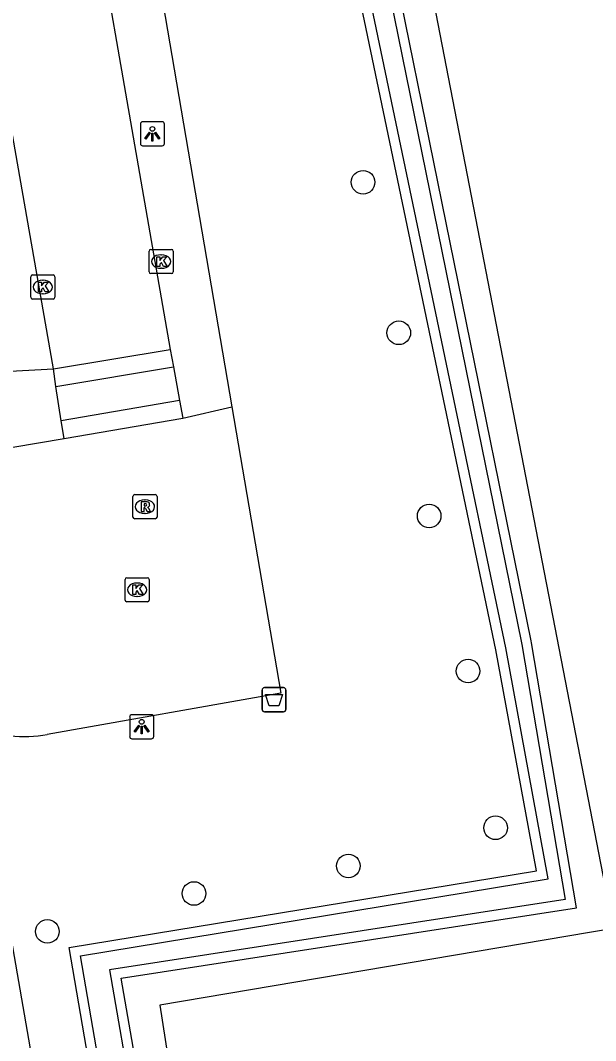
# Model space of a CAD drawing. Extents: x 162880 to 165536, y 384011 to 385179.
# Drawn here: x 164691.86 to 164715.7, y 384426.04 to 384468.31 of the extents above; entities that cross this region are included whole.
import ezdxf

# ---------------------------------------------------------------- set-up
doc = ezdxf.new("R2010")
doc.units = 0
for name, color, linetype in [('IMGEO_Afvalbak', 7, 'Continuous'), ('IMGEO_Boom', 7, 'Continuous'), ('IMGEO_Grasland_overig', 7, 'Continuous'), ('IMGEO_Groenvoorziening', 7, 'Continuous'), ('IMGEO_Kolk', 7, 'Continuous'), ('IMGEO_Lichtpunt', 7, 'Continuous'), ('IMGEO_Rijbaan_lokaal_open', 7, 'Continuous'), ('IMGEO_Rioolput', 7, 'Continuous'), ('IMGEO_Voetpad_open', 7, 'Continuous'), ('IMGEO_Waterloop', 7, 'Continuous')]:
    doc.layers.add(name, color=color, linetype=linetype)

msp = doc.modelspace()

# ---------------------------------------------------------------- linework, layer by layer
at = {"layer": 'IMGEO_Afvalbak'}
for p, q in [((164701.877, 384439.763), (164701.877, 384440.563)), ((164701.877, 384440.563), (164701.877, 384439.763)), ((164701.977, 384440.663), (164702.767, 384440.663)), ((164702.767, 384440.663), (164701.977, 384440.663)), ((164702.867, 384440.563), (164702.867, 384439.763)), ((164702.867, 384439.763), (164702.867, 384440.563)), ((164702.767, 384439.663), (164701.977, 384439.663)), ((164701.977, 384439.663), (164702.767, 384439.663))]:
    msp.add_line(p, q, dxfattribs=at)
msp.add_lwpolyline([(164702.02, 384440.377), (164702.724, 384440.377), (164702.575, 384439.907), (164702.169, 384439.907), (164702.02, 384440.377)], dxfattribs=at)
for centre, start, end in [((164701.977, 384440.563), 90, 180), ((164701.977, 384440.563), 90, 180), ((164702.767, 384440.563), 0, 90), ((164702.767, 384440.563), 360, 90), ((164701.977, 384439.763), 180, 270), ((164701.977, 384439.763), 180, 270), ((164702.767, 384439.763), 270, 0), ((164702.767, 384439.763), 270, 0)]:
    msp.add_arc(centre, 0.1, start, end, dxfattribs=at)
at = {"layer": 'IMGEO_Boom'}
for centre in [(164706.062, 384461.605), (164707.542, 384455.367), (164708.802, 384447.778), (164710.414, 384441.351), (164711.554, 384434.857), (164705.454, 384433.276), (164699.054, 384432.135), (164692.977, 384430.563)]:
    msp.add_circle(centre, 0.489, dxfattribs=at)
at = {"layer": 'IMGEO_Grasland_overig'}
for points in [[(164708.479, 384603.189), (164705.054, 384532.548), (164706.641, 384530.034), (164706.112, 384512.043), (164706.112, 384491.405), (164707.17, 384478.441), (164716.431, 384430.683), (164697.645, 384427.508), (164702.937, 384393.377), (164705.595, 384383.982), (164757.706, 384389.408), (164760.124, 384379.094), (164767.715, 384340.531), (164767.804, 384340.014)], [(164704.063, 384382.513), (164696.029, 384428.623), (164714.915, 384431.542), (164713.044, 384442.516), (164713.03, 384442.599), (164703.45, 384489.693)]]:
    msp.add_lwpolyline(points, dxfattribs=at)
at = {"layer": 'IMGEO_Groenvoorziening'}
msp.add_lwpolyline([(164704.063, 384382.513), (164702.266, 384382.054), (164700.049, 384394.015), (164693.878, 384429.894), (164713.252, 384433.077), (164711.57, 384442.233), (164702.255, 384486.835)], dxfattribs=at)
at = {"layer": 'IMGEO_Kolk'}
for p, q in [((164697.193, 384457.894), (164697.193, 384458.746)), ((164697.268, 384458.82), (164698.12, 384458.82)), ((164698.194, 384458.746), (164698.194, 384457.894)), ((164697.681, 384458.6), (164697.706, 384458.6)), ((164698.12, 384457.82), (164697.268, 384457.82)), ((164697.704, 384458.04), (164697.679, 384458.04)), ((164692.288, 384456.837), (164692.288, 384457.689)), ((164692.363, 384457.763), (164693.215, 384457.763)), ((164692.776, 384457.543), (164692.801, 384457.543)), ((164693.289, 384457.689), (164693.289, 384456.837)), ((164692.799, 384456.983), (164692.774, 384456.983)), ((164693.215, 384456.763), (164692.363, 384456.763)), ((164696.197, 384444.294), (164696.197, 384445.146)), ((164696.272, 384445.22), (164697.124, 384445.22)), ((164697.198, 384445.146), (164697.198, 384444.294)), ((164696.685, 384445), (164696.71, 384445)), ((164696.708, 384444.44), (164696.683, 384444.44)), ((164697.124, 384444.22), (164696.272, 384444.22))]:
    msp.add_line(p, q, dxfattribs=at)
for points in [[(164697.193, 384457.894), (164697.193, 384458.746)], [(164697.268, 384458.82), (164698.12, 384458.82)], [(164698.194, 384458.746), (164698.194, 384457.894)], [(164697.514, 384458.52), (164697.637, 384458.52), (164697.637, 384458.369), (164697.767, 384458.52), (164697.931, 384458.52), (164697.785, 384458.369), (164697.938, 384458.12), (164697.786, 384458.12), (164697.701, 384458.284), (164697.637, 384458.217), (164697.637, 384458.12), (164697.514, 384458.12), (164697.514, 384458.52)], [(164698.12, 384457.82), (164697.268, 384457.82)], [(164692.288, 384456.837), (164692.288, 384457.689)], [(164692.363, 384457.763), (164693.215, 384457.763)], [(164692.609, 384457.463), (164692.732, 384457.463), (164692.732, 384457.312), (164692.862, 384457.463), (164693.026, 384457.463), (164692.88, 384457.312), (164693.033, 384457.063), (164692.881, 384457.063), (164692.796, 384457.227), (164692.732, 384457.16), (164692.732, 384457.063), (164692.609, 384457.063), (164692.609, 384457.463)], [(164693.289, 384457.689), (164693.289, 384456.837)], [(164693.215, 384456.763), (164692.363, 384456.763)], [(164696.197, 384444.294), (164696.197, 384445.146)], [(164696.272, 384445.22), (164697.124, 384445.22)], [(164697.198, 384445.146), (164697.198, 384444.294)], [(164696.518, 384444.92), (164696.641, 384444.92), (164696.641, 384444.769), (164696.771, 384444.92), (164696.935, 384444.92), (164696.789, 384444.769), (164696.942, 384444.52), (164696.79, 384444.52), (164696.705, 384444.684), (164696.641, 384444.617), (164696.641, 384444.52), (164696.518, 384444.52), (164696.518, 384444.92)], [(164697.124, 384444.22), (164696.272, 384444.22)]]:
    msp.add_lwpolyline(points, dxfattribs=at)
for centre, start, end in [((164697.27, 384458.744), 91.552, 178.448), ((164697.27, 384458.744), 91.552, 178.448), ((164698.118, 384458.744), 1.552, 88.448), ((164698.118, 384458.744), 1.552, 88.448), ((164697.27, 384457.896), 181.552, 268.448), ((164697.27, 384457.896), 181.552, 268.448), ((164698.118, 384457.896), 271.552, 358.448), ((164698.118, 384457.896), 271.552, 358.448), ((164692.365, 384457.687), 91.552, 178.448), ((164692.365, 384457.687), 91.552, 178.448), ((164693.213, 384457.687), 1.552, 88.448), ((164693.213, 384457.687), 1.552, 88.448), ((164692.365, 384456.839), 181.552, 268.448), ((164692.365, 384456.839), 181.552, 268.448), ((164693.213, 384456.839), 271.552, 358.448), ((164693.213, 384456.839), 271.552, 358.448), ((164696.274, 384445.144), 91.552, 178.448), ((164696.274, 384445.144), 91.552, 178.448), ((164697.122, 384445.144), 1.552, 88.448), ((164697.122, 384445.144), 1.552, 88.448), ((164696.274, 384444.296), 181.552, 268.448), ((164696.274, 384444.296), 181.552, 268.448), ((164697.122, 384444.296), 271.552, 358.448), ((164697.122, 384444.296), 271.552, 358.448)]:
    msp.add_arc(centre, 0.0765, start, end, dxfattribs=at)
for centre, major_axis, ratio, start_param, end_param in [((164697.68, 384458.32), (-0.387, 0.002), 0.722429, 4.712389, 7.853982), ((164697.705, 384458.32), (-0.39, 0.002), 0.717154, 1.570796, 4.712389), ((164692.775, 384457.263), (-0.387, 0.002), 0.722429, 4.712389, 7.853982), ((164692.8, 384457.263), (-0.39, 0.002), 0.717154, 1.570796, 4.712389), ((164696.684, 384444.72), (-0.387, 0.002), 0.722429, 4.712389, 7.853982), ((164696.709, 384444.72), (-0.39, 0.002), 0.717154, 1.570796, 4.712389)]:
    msp.add_ellipse(centre, major_axis=major_axis, ratio=ratio, start_param=start_param, end_param=end_param, dxfattribs=at)
at = {"layer": 'IMGEO_Lichtpunt'}
for p, q in [((164696.831, 384464.017), (164696.831, 384463.21)), ((164696.831, 384464.017), (164696.831, 384463.21)), ((164697.733, 384464.112), (164696.925, 384464.112)), ((164697.733, 384464.112), (164696.925, 384464.112)), ((164697.827, 384463.21), (164697.827, 384464.017)), ((164697.827, 384463.21), (164697.827, 384464.017)), ((164696.925, 384463.116), (164697.733, 384463.116)), ((164696.925, 384463.116), (164697.733, 384463.116)), ((164696.388, 384439.449), (164696.388, 384438.642)), ((164696.388, 384439.449), (164696.388, 384438.642)), ((164697.29, 384439.544), (164696.482, 384439.544)), ((164697.29, 384439.544), (164696.482, 384439.544)), ((164697.384, 384438.642), (164697.384, 384439.449)), ((164697.384, 384438.642), (164697.384, 384439.449)), ((164696.482, 384438.548), (164697.29, 384438.548)), ((164696.482, 384438.548), (164697.29, 384438.548))]:
    msp.add_line(p, q, dxfattribs=at)
for points in [[(164697.205, 384463.681), (164697.244, 384463.653), (164697.056, 384463.391), (164697.018, 384463.418), (164697.205, 384463.681)], [(164697.307, 384463.633), (164697.354, 384463.633), (164697.354, 384463.311), (164697.307, 384463.311), (164697.307, 384463.633)], [(164697.417, 384463.653), (164697.455, 384463.68), (164697.642, 384463.418), (164697.603, 384463.39), (164697.417, 384463.653)], [(164696.762, 384439.113), (164696.801, 384439.085), (164696.613, 384438.823), (164696.575, 384438.85), (164696.762, 384439.113)], [(164696.864, 384439.065), (164696.911, 384439.065), (164696.911, 384438.743), (164696.864, 384438.743), (164696.864, 384439.065)], [(164696.974, 384439.085), (164697.012, 384439.112), (164697.199, 384438.85), (164697.16, 384438.822), (164696.974, 384439.085)]]:
    msp.add_lwpolyline(points, dxfattribs=at)
for centre in [(164697.33, 384463.815), (164696.887, 384439.247)]:
    msp.add_circle(centre, 0.0994, dxfattribs=at)
for centre, start, end in [((164696.925, 384464.017), 90, 180), ((164696.925, 384464.017), 90, 180), ((164697.733, 384464.017), 0, 90), ((164697.733, 384464.017), 0, 90), ((164696.925, 384463.21), 180, 270), ((164696.925, 384463.21), 180, 270), ((164697.733, 384463.21), 270, 0), ((164697.733, 384463.21), 270, 360), ((164696.482, 384439.449), 90, 180), ((164696.482, 384439.449), 90, 180), ((164697.29, 384439.449), 0, 90), ((164697.29, 384439.449), 0, 90), ((164696.482, 384438.642), 180, 270), ((164696.482, 384438.642), 180, 270), ((164697.29, 384438.642), 270, 0), ((164697.29, 384438.642), 270, 360)]:
    msp.add_arc(centre, 0.0946, start, end, dxfattribs=at)
at = {"layer": 'IMGEO_Rijbaan_lokaal_open'}
for points in [[(164693.406, 384481.399), (164698.073, 384454.68)], [(164693.233, 384453.872), (164688.877, 384478.664)], [(164693.233, 384453.872), (164698.073, 384454.68)], [(164700.626, 384452.3), (164702.653, 384440.429), (164692.974, 384438.718)], [(164698.586, 384451.824), (164700.626, 384452.3)], [(164693.672, 384450.987), (164698.586, 384451.824)], [(164648.279, 384443.251), (164650.825, 384443.693), (164652.735, 384444.076), (164693.672, 384450.987)]]:
    msp.add_lwpolyline(points, dxfattribs=at)
msp.add_arc((164692.03, 384444.257), 5.619, 248.2245, 279.6767, dxfattribs=at)
at = {"layer": 'IMGEO_Rioolput'}
for p, q in [((164696.521, 384447.734), (164696.521, 384448.586)), ((164696.596, 384448.66), (164697.448, 384448.66)), ((164697.522, 384448.586), (164697.522, 384447.734)), ((164697.009, 384448.44), (164697.034, 384448.44)), ((164697.448, 384447.66), (164696.596, 384447.66)), ((164697.032, 384447.88), (164697.007, 384447.88))]:
    msp.add_line(p, q, dxfattribs=at)
for points in [[(164696.521, 384447.734), (164696.521, 384448.586)], [(164696.596, 384448.66), (164697.448, 384448.66)], [(164697.522, 384448.586), (164697.522, 384447.734)], [(164697.11, 384448.358), (164696.858, 384448.36), (164696.858, 384447.96)], [(164696.858, 384447.96), (164696.982, 384447.96), (164696.982, 384448.122), (164696.993, 384448.122)], [(164697.036, 384448.279), (164696.982, 384448.279), (164696.982, 384448.198)], [(164696.982, 384448.198), (164697.034, 384448.198)], [(164697.04, 384448.093), (164697.111, 384447.96), (164697.251, 384447.96), (164697.186, 384448.086)], [(164697.448, 384447.66), (164696.596, 384447.66)]]:
    msp.add_lwpolyline(points, dxfattribs=at)
for centre, radius, start, end in [((164696.598, 384448.584), 0.0765, 91.552, 178.448), ((164696.598, 384448.584), 0.0765, 91.552, 178.448), ((164697.446, 384448.584), 0.0765, 1.552, 88.448), ((164697.446, 384448.584), 0.0765, 1.552, 88.448), ((164696.992, 384448.069), 0.0533, 26.0293, 88.6989), ((164697.018, 384448.387), 0.19, 274.7715, 282.9687), ((164697.042, 384448.183), 0.0964, 77.0061, 93.1865), ((164697.056, 384448.24), 0.0378, 276.6634, 79.6772), ((164697.109, 384448.248), 0.109, 350.3612, 89.416), ((164697.107, 384448.248), 0.112, 277.5842, 350.9817), ((164697.091, 384448.033), 0.108, 29.5134, 73.7905), ((164696.598, 384447.736), 0.0765, 181.552, 268.448), ((164696.598, 384447.736), 0.0765, 181.552, 268.448), ((164697.446, 384447.736), 0.0765, 271.552, 358.448), ((164697.446, 384447.736), 0.0765, 271.552, 358.448)]:
    msp.add_arc(centre, radius, start, end, dxfattribs=at)
for centre, major_axis, ratio, start_param, end_param in [((164697.008, 384448.16), (-0.387, 0.002), 0.722429, 4.712389, 7.853982), ((164697.033, 384448.16), (-0.39, 0.002), 0.717154, 1.570796, 4.712389)]:
    msp.add_ellipse(centre, major_axis=major_axis, ratio=ratio, start_param=start_param, end_param=end_param, dxfattribs=at)
at = {"layer": 'IMGEO_Voetpad_open'}
for points in [[(164694.614, 384487.493), (164700.626, 384452.3)], [(164698.073, 384454.68), (164698.2, 384453.954)], [(164691.429, 384453.78), (164693.233, 384453.872)], [(164693.326, 384453.139), (164693.233, 384453.872)], [(164693.326, 384453.139), (164698.2, 384453.954)], [(164698.2, 384453.954), (164698.447, 384452.566)], [(164693.546, 384451.713), (164693.326, 384453.139)], [(164698.447, 384452.566), (164693.546, 384451.713)], [(164698.447, 384452.566), (164698.586, 384451.824)], [(164693.672, 384450.987), (164693.546, 384451.713)], [(164689.945, 384439.039), (164691.599, 384429.519), (164701.848, 384370.388)]]:
    msp.add_lwpolyline(points, dxfattribs=at)
at = {"layer": 'IMGEO_Waterloop'}
msp.add_lwpolyline([(164703.051, 384489.597), (164712.626, 384442.524), (164712.639, 384442.447), (164714.44, 384431.884), (164695.553, 384428.965), (164703.406, 384383.673), (164703.405, 384382.97), (164703.007, 384382.696), (164702.592, 384382.846), (164702.402, 384383.416), (164700.453, 384394.087), (164694.353, 384429.556), (164713.731, 384432.74), (164711.973, 384442.312), (164702.646, 384486.968)], dxfattribs=at)

doc.saveas('drawing.dxf')
